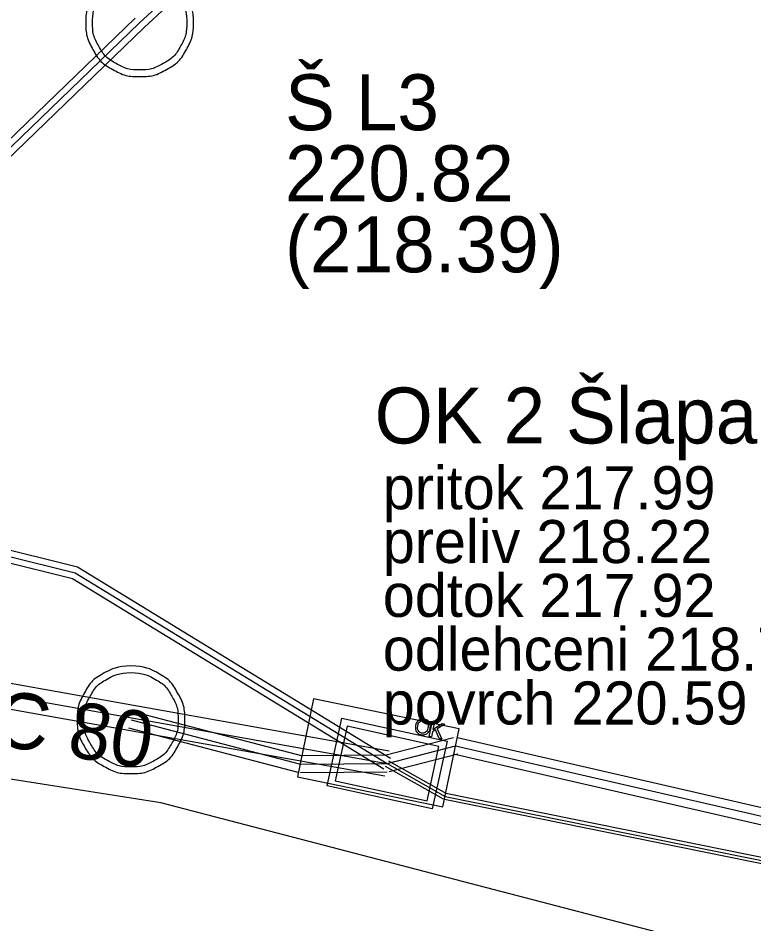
# Model space of a CAD drawing. Extents: x -592202 to -587539, y -1167222 to -1162672.
# Drawn here: x -589942.63 to -589925.54, y -1164840.43 to -1164819.39 of the extents above; entities that cross this region are included whole.
import ezdxf

# ---------------------------------------------------------------- set-up
doc = ezdxf.new("R2010")
doc.units = 0
for name, color, linetype in [('K Odlehčovací komora', 7, 'Continuous'), ('K Označení šachty', 7, 'Continuous'), ('K Podzemní objekt - půdorys', 7, 'Continuous'), ('K Popis nerozlišený', 7, 'Continuous'), ('K Stoka', 7, 'Continuous'), ('K Stoka - okraje', 7, 'Continuous'), ('K Šachta', 7, 'Continuous'), ('KJ Odlehčovací komora - popis', 7, 'Continuous'), ('VP Řad', 7, 'Continuous'), ('VP Řad - popis', 7, 'Continuous')]:
    doc.layers.add(name, color=color, linetype=linetype)

msp = doc.modelspace()

# ---------------------------------------------------------------- linework, layer by layer
at = {"layer": 'K Odlehčovací komora'}
for points in [[(-589935.454, -1164837.227), (-589935.11, -1164835.655), (-589932.668, -1164836.19), (-589933.012, -1164837.761), (-589935.454, -1164837.227)], [(-589933.079, -1164836.08), (-589933.002, -1164835.729), (-589932.956, -1164835.739), (-589932.994, -1164835.914), (-589932.783, -1164835.777), (-589932.719, -1164835.791), (-589932.897, -1164835.901), (-589932.79, -1164836.143), (-589932.851, -1164836.13), (-589932.936, -1164835.925), (-589933.006, -1164835.968), (-589933.032, -1164836.09), (-589933.079, -1164836.08)], [(-589933.133, -1164837.575), (-589932.855, -1164836.309), (-589934.99, -1164835.841), (-589935.267, -1164837.108), (-589933.133, -1164837.575)]]:
    msp.add_lwpolyline(points, dxfattribs=at)
for points in [[(-589933.398, -1164835.825), (-589933.379, -1164835.738), (-589933.322, -1164835.699), (-589933.264, -1164835.661), (-589933.191, -1164835.677), (-589933.142, -1164835.687), (-589933.108, -1164835.719), (-589933.074, -1164835.751), (-589933.063, -1164835.797), (-589933.052, -1164835.842), (-589933.063, -1164835.895), (-589933.075, -1164835.948), (-589933.106, -1164835.985), (-589933.136, -1164836.022), (-589933.18, -1164836.035), (-589933.224, -1164836.048), (-589933.27, -1164836.038), (-589933.319, -1164836.027), (-589933.353, -1164835.995), (-589933.387, -1164835.962), (-589933.397, -1164835.917), (-589933.408, -1164835.872), (-589933.398, -1164835.825)], [(-589933.35, -1164835.837), (-589933.364, -1164835.9), (-589933.338, -1164835.944), (-589933.312, -1164835.988), (-589933.261, -1164835.999), (-589933.209, -1164836.01), (-589933.167, -1164835.981), (-589933.126, -1164835.951), (-589933.111, -1164835.884), (-589933.102, -1164835.841), (-589933.109, -1164835.806), (-589933.116, -1164835.772), (-589933.14, -1164835.748), (-589933.165, -1164835.724), (-589933.199, -1164835.716), (-589933.248, -1164835.705), (-589933.291, -1164835.732), (-589933.333, -1164835.758), (-589933.35, -1164835.837)]]:
    msp.add_open_spline(points, degree=3, dxfattribs=at)
at = {"layer": 'K Podzemní objekt - půdorys'}
msp.add_lwpolyline([(-589935.767, -1164835.204), (-589936.143, -1164837.015), (-589932.765, -1164837.716), (-589932.389, -1164835.905)], close=True, dxfattribs=at)
at = {"layer": 'K Stoka'}
for p, q in [((-589945.41, -1164834.68), (-589934.061, -1164836.709)), ((-589940.01, -1164835.69), (-589936.075, -1164836.721)), ((-589934.061, -1164836.709), (-589932.47, -1164836.296)), ((-589932.47, -1164836.296), (-589916.569, -1164839.956)), ((-589936.075, -1164836.721), (-589934.061, -1164836.709)), ((-589934.061, -1164836.709), (-589932.714, -1164837.471)), ((-589932.714, -1164837.471), (-589919.114, -1164840.231))]:
    msp.add_line(p, q, dxfattribs=at)
for points in [[(-589939.81, -1164819.5), (-589938.766, -1164818.53), (-589919.666, -1164800.778), (-589918.774, -1164799.949), (-589918.44, -1164799.638), (-589912.61, -1164794.22)], [(-589959.66, -1164838.67), (-589958.144, -1164837.206), (-589939.81, -1164819.5)], [(-589965.07, -1164833.08), (-589957.594, -1164828.226), (-589941.31, -1164832.28), (-589934.061, -1164836.709)]]:
    msp.add_lwpolyline(points, dxfattribs=at)
at = {"layer": 'K Stoka - okraje'}
for p, q in [((-589945.357, -1164834.385), (-589934.009, -1164836.414)), ((-589934.114, -1164837.005), (-589945.463, -1164834.975)), ((-589939.959, -1164835.497), (-589936.024, -1164836.528)), ((-589936.126, -1164836.914), (-589940.061, -1164835.883)), ((-589934.111, -1164836.515), (-589932.52, -1164836.102)), ((-589932.425, -1164836.101), (-589916.524, -1164839.761)), ((-589936.076, -1164836.521), (-589934.062, -1164836.509)), ((-589934.024, -1164836.644), (-589932.677, -1164837.406)), ((-589932.42, -1164836.49), (-589934.011, -1164836.903)), ((-589916.614, -1164840.151), (-589932.515, -1164836.491)), ((-589932.751, -1164837.536), (-589934.098, -1164836.774)), ((-589934.06, -1164836.909), (-589936.074, -1164836.921)), ((-589932.699, -1164837.397), (-589919.099, -1164840.157)), ((-589919.129, -1164840.305), (-589932.729, -1164837.545))]:
    msp.add_line(p, q, dxfattribs=at)
for points in [[(-589912.508, -1164794.33), (-589918.338, -1164799.748), (-589918.672, -1164800.059), (-589938.664, -1164818.64), (-589939.708, -1164819.61)], [(-589959.764, -1164838.562), (-589958.248, -1164837.098), (-589958.248, -1164837.098), (-589939.914, -1164819.392)], [(-589939.706, -1164819.608), (-589958.04, -1164837.314), (-589959.556, -1164838.778)], [(-589965.152, -1164832.954), (-589957.621, -1164828.065), (-589941.251, -1164832.14), (-589933.983, -1164836.581)], [(-589934.14, -1164836.837), (-589941.369, -1164832.42), (-589957.567, -1164828.387), (-589964.988, -1164833.206)]]:
    msp.add_lwpolyline(points, dxfattribs=at)
at = {"layer": 'K Šachta'}
for points in [[(-589939.811, -1164818.25), (-589939.496, -1164818.25), (-589939.197, -1164818.411), (-589938.898, -1164818.572), (-589938.729, -1164818.873), (-589938.56, -1164819.174), (-589938.56, -1164819.501), (-589938.56, -1164819.826), (-589938.725, -1164820.123), (-589938.89, -1164820.42), (-589939.187, -1164820.585), (-589939.485, -1164820.75), (-589939.811, -1164820.75), (-589940.135, -1164820.75), (-589940.433, -1164820.585), (-589940.73, -1164820.42), (-589940.895, -1164820.123), (-589941.06, -1164819.826), (-589941.06, -1164819.501), (-589941.06, -1164819.174), (-589940.892, -1164818.873), (-589940.724, -1164818.572), (-589940.426, -1164818.411), (-589940.127, -1164818.25), (-589939.811, -1164818.25)], [(-589939.81, -1164818.406), (-589940.087, -1164818.406), (-589940.349, -1164818.547), (-589940.611, -1164818.688), (-589940.757, -1164818.951), (-589940.904, -1164819.213), (-589940.904, -1164819.5), (-589940.904, -1164819.784), (-589940.759, -1164820.044), (-589940.614, -1164820.304), (-589940.354, -1164820.449), (-589940.093, -1164820.594), (-589939.81, -1164820.594), (-589939.527, -1164820.594), (-589939.266, -1164820.449), (-589939.006, -1164820.304), (-589938.861, -1164820.044), (-589938.716, -1164819.784), (-589938.716, -1164819.5), (-589938.716, -1164819.213), (-589938.865, -1164818.951), (-589939.013, -1164818.688), (-589939.274, -1164818.547), (-589939.535, -1164818.406), (-589939.81, -1164818.406)], [(-589940.011, -1164834.44), (-589939.696, -1164834.44), (-589939.397, -1164834.601), (-589939.098, -1164834.762), (-589938.929, -1164835.063), (-589938.76, -1164835.364), (-589938.76, -1164835.691), (-589938.76, -1164836.016), (-589938.925, -1164836.313), (-589939.09, -1164836.61), (-589939.387, -1164836.775), (-589939.685, -1164836.94), (-589940.011, -1164836.94), (-589940.335, -1164836.94), (-589940.633, -1164836.775), (-589940.93, -1164836.61), (-589941.095, -1164836.313), (-589941.26, -1164836.016), (-589941.26, -1164835.691), (-589941.26, -1164835.364), (-589941.092, -1164835.063), (-589940.924, -1164834.762), (-589940.626, -1164834.601), (-589940.327, -1164834.44), (-589940.011, -1164834.44)], [(-589940.01, -1164834.596), (-589940.287, -1164834.596), (-589940.549, -1164834.737), (-589940.811, -1164834.878), (-589940.957, -1164835.141), (-589941.104, -1164835.403), (-589941.104, -1164835.69), (-589941.104, -1164835.974), (-589940.959, -1164836.234), (-589940.814, -1164836.494), (-589940.554, -1164836.639), (-589940.293, -1164836.784), (-589940.01, -1164836.784), (-589939.727, -1164836.784), (-589939.466, -1164836.639), (-589939.206, -1164836.494), (-589939.061, -1164836.234), (-589938.916, -1164835.974), (-589938.916, -1164835.69), (-589938.916, -1164835.403), (-589939.065, -1164835.141), (-589939.213, -1164834.878), (-589939.474, -1164834.737), (-589939.735, -1164834.596), (-589940.01, -1164834.596)]]:
    msp.add_open_spline(points, degree=3, dxfattribs=at)
at = {"layer": 'VP Řad'}
msp.add_lwpolyline([(-589909.2, -1164845.54), (-589915.7, -1164843.78), (-589939.32, -1164837.62), (-589946.22, -1164836.54), (-589948.7, -1164837.78), (-589950.999, -1164840.021), (-589951.02, -1164840.3)], dxfattribs=at)

# ---------------------------------------------------------------- texts
at = {"layer": 'K Označení šachty'}
for s, p in [('Š L3', (-589936.432, -1164821.996)), ('220.82', (-589936.432, -1164823.646)), ('(218.39)', (-589936.432, -1164825.296))]:
    msp.add_text(s, height=1.3, dxfattribs=at).set_placement(p)
at = {"layer": 'K Popis nerozlišený'}
for s, p in [('pritok 217.99', (-589934.161, -1164830.801)), ('preliv 218.22', (-589934.161, -1164832.051)), ('odtok 217.92', (-589934.161, -1164833.301)), ('odlehceni 218.73', (-589934.161, -1164834.551)), ('povrch 220.59', (-589934.161, -1164835.801))]:
    msp.add_text(s, height=1, dxfattribs=at).set_placement(p)
at = {"layer": 'KJ Odlehčovací komora - popis'}
msp.add_text('OK 2 Šlapanice', height=1.3, dxfattribs=at).set_placement((-589934.35, -1164829.273))
at = {"layer": 'VP Řad - popis'}
msp.add_text('PVC 80', height=1.3, rotation=351.1041, dxfattribs=at).set_placement((-589945.533, -1164835.907))

doc.saveas('drawing.dxf')
